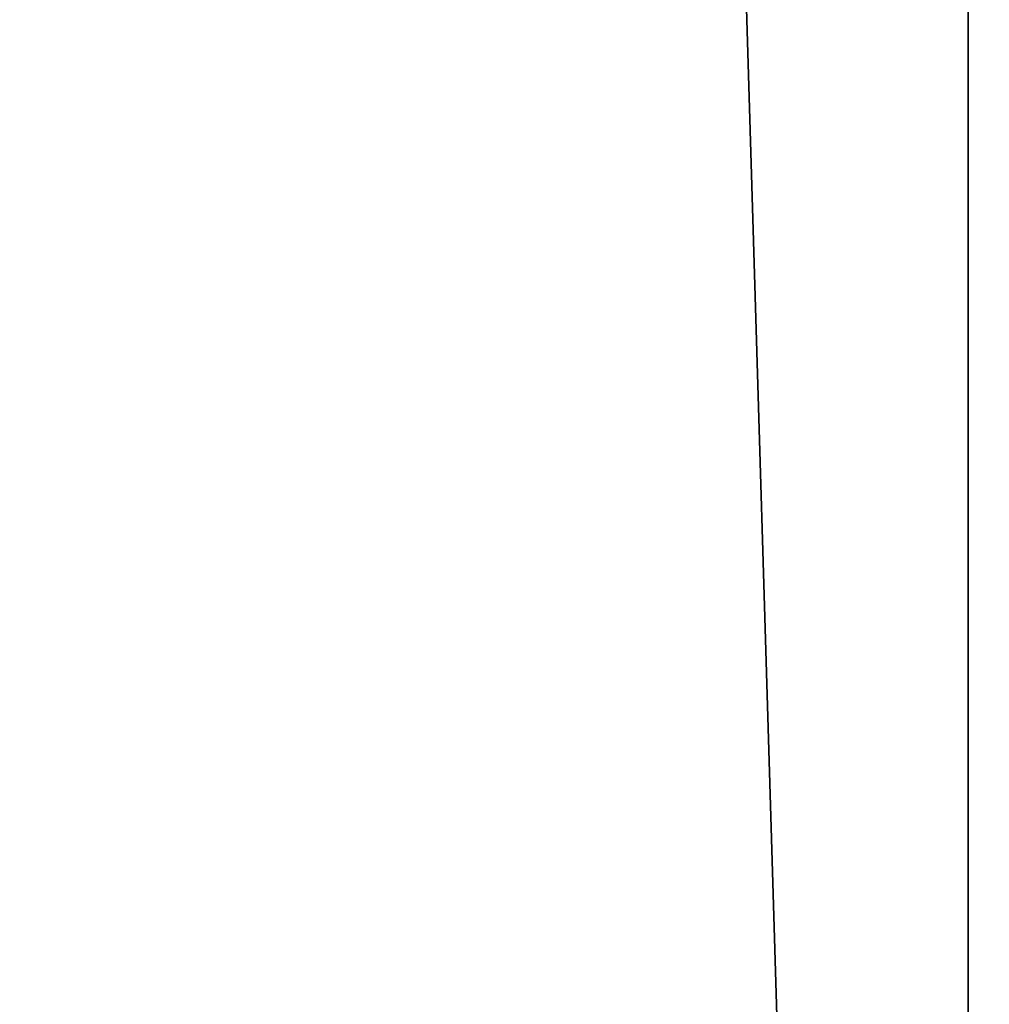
# Model space of a CAD drawing. Header units: millimetres. Extents: x -365 to 365, y -678 to 20.
# Tile 423 of 656: x -3.53 to -2.784, y -43.227 to -42.47. Entities that reach past the tile are written whole.
import ezdxf

# ---------------------------------------------------------------- set-up
doc = ezdxf.new("R2010")
doc.units = ezdxf.units.MM
doc.header["$LTSCALE"] = 65.185185
for name, color, linetype in [('362', 7, 'CONTINUOUS'), ('371', 7, 'CONTINUOUS'), ('373', 7, 'CONTINUOUS')]:
    doc.layers.add(name, color=color, linetype=linetype)

msp = doc.modelspace()

# ---------------------------------------------------------------- linework, layer by layer
at = {"layer": '362', "linetype": 'CONTINUOUS'}
for points in [[(-2, -74.7, 19.85), (-2, 0, 19.85), (-4.0572, -6.35385, 19.03356), (-2, -74.7, 19.85)], [(-2, -74.7, 19.85), (-4.0572, -6.35385, 19.03356), (-4.12132, -74.7, 18.97132), (-2, -74.7, 19.85)]]:
    msp.add_3dface(points, dxfattribs=at)
at = {"layer": '371', "linetype": 'CONTINUOUS'}
for points in [[(-4.7, -74.21118, -6.32043), (-4.7, -41.77377, -13.32871), (-2.79839, -71.56335, -6.89251), (-4.7, -74.21118, -6.32043)], [(-2.79839, -71.56335, -6.89251), (-4.7, -41.77377, -13.32871), (-2.7996, -71.44577, -6.91791), (-2.79839, -71.56335, -6.89251)], [(-2.7996, -71.44577, -6.91791), (-4.7, -41.77377, -13.32871), (-2.8, -71.32857, -6.94323), (-2.7996, -71.44577, -6.91791)], [(-2.8, -71.32857, -6.94323), (-4.7, -41.77377, -13.32871), (-2.8, -41.77377, -13.32871), (-2.8, -71.32857, -6.94323)]]:
    msp.add_3dface(points, dxfattribs=at)
at = {"layer": '373', "linetype": 'CONTINUOUS'}
for points in [[(-2.8, -71.32857, -6.94323), (-2.8, -41.77377, -13.32871), (-2.59113, -41.75589, -13.24596), (-2.8, -71.32857, -6.94323)], [(-2.8, -71.32857, -6.94323), (-2.59113, -41.75589, -13.24596), (-2.58466, -71.30932, -6.85416), (-2.8, -71.32857, -6.94323)]]:
    msp.add_3dface(points, dxfattribs=at)

doc.saveas('drawing.dxf')
